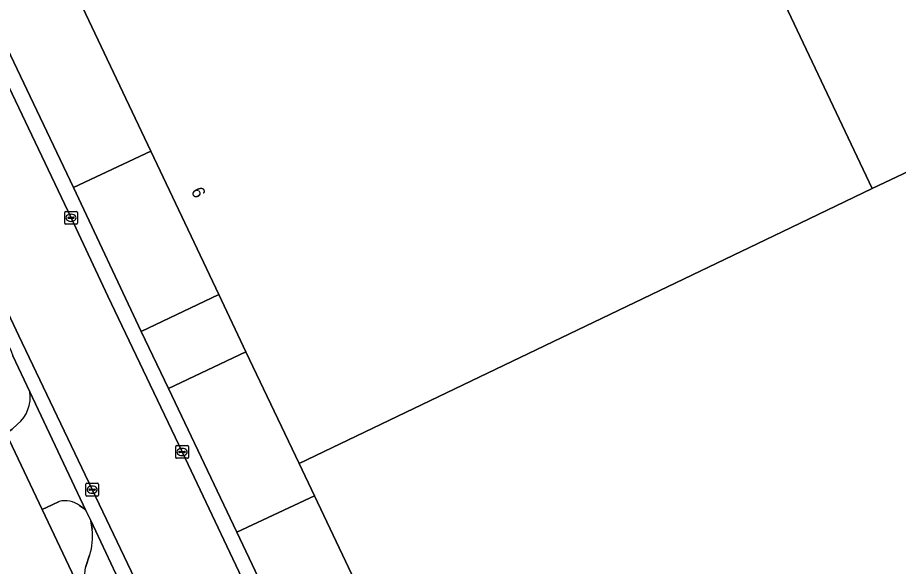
# Model space of a CAD drawing. Extents: x 157692 to 159674, y 381452 to 383291.
# Drawn here: x 159440 to 159509.1, y 382503.9 to 382547 of the extents above; entities that cross this region are included whole.
import ezdxf

# ---------------------------------------------------------------- set-up
doc = ezdxf.new("R2010")
doc.units = 0
for name, color, linetype in [('IMGEO_Erf', 7, 'Continuous'), ('IMGEO_Kolk', 7, 'Continuous'), ('IMGEO_Pand', 7, 'Continuous'), ('IMGEO_Pand_nummerreeks', 7, 'Continuous'), ('IMGEO_Parkeervlak_open', 7, 'Continuous'), ('IMGEO_Rijbaan_lokaal_open', 7, 'Continuous'), ('IMGEO_Terreindeel_gesloten', 7, 'Continuous'), ('IMGEO_Voetpad_open', 7, 'Continuous')]:
    doc.layers.add(name, color=color, linetype=linetype)

msp = doc.modelspace()

# ---------------------------------------------------------------- linework, layer by layer
at = {"layer": 'IMGEO_Erf'}
msp.add_lwpolyline([(159528.818, 382596.396), (159500, 382582.728), (159493.871, 382579.821), (159493.939, 382579.689), (159487.478, 382576.594), (159486.85, 382576.298), (159490.337, 382568.927), (159500, 382548.501), (159507.084, 382533.556), (159524.044, 382541.608)], dxfattribs=at)
at = {"layer": 'IMGEO_Kolk'}
for p, q in [((159443.698, 382530.834), (159443.698, 382531.686)), ((159443.773, 382531.76), (159444.625, 382531.76)), ((159444.699, 382531.686), (159444.699, 382530.834)), ((159443.957, 382531.254), (159443.957, 382531.266)), ((159444.395, 382531.217), (159443.997, 382531.217)), ((159444, 382531.303), (159444.398, 382531.303)), ((159444.209, 382530.98), (159444.184, 382530.98)), ((159444.186, 382531.54), (159444.211, 382531.54)), ((159444.441, 382531.266), (159444.441, 382531.254)), ((159444.625, 382530.76), (159443.773, 382530.76)), ((159452.411, 382512.441), (159452.411, 382513.293)), ((159452.486, 382513.367), (159453.338, 382513.367)), ((159452.713, 382512.91), (159453.111, 382512.91)), ((159452.899, 382513.147), (159452.924, 382513.147)), ((159453.412, 382513.293), (159453.412, 382512.441)), ((159453.338, 382512.367), (159452.486, 382512.367)), ((159452.67, 382512.861), (159452.67, 382512.873)), ((159453.108, 382512.824), (159452.71, 382512.824)), ((159452.922, 382512.587), (159452.897, 382512.587)), ((159453.154, 382512.873), (159453.154, 382512.861)), ((159445.356, 382509.48), (159445.356, 382510.332)), ((159445.431, 382510.406), (159446.283, 382510.406)), ((159445.844, 382510.186), (159445.869, 382510.186)), ((159446.357, 382510.332), (159446.357, 382509.48)), ((159445.615, 382509.9), (159445.615, 382509.912)), ((159446.053, 382509.863), (159445.655, 382509.863)), ((159445.658, 382509.949), (159446.056, 382509.949)), ((159445.867, 382509.626), (159445.842, 382509.626)), ((159446.099, 382509.912), (159446.099, 382509.9)), ((159446.283, 382509.406), (159445.431, 382509.406))]:
    msp.add_line(p, q, dxfattribs=at)
for points in [[(159443.698, 382530.834), (159443.698, 382531.686)], [(159443.773, 382531.76), (159444.625, 382531.76)], [(159444.699, 382531.686), (159444.699, 382530.834)], [(159444.625, 382530.76), (159443.773, 382530.76)], [(159452.411, 382512.441), (159452.411, 382513.293)], [(159452.486, 382513.367), (159453.338, 382513.367)], [(159453.412, 382513.293), (159453.412, 382512.441)], [(159453.338, 382512.367), (159452.486, 382512.367)], [(159445.356, 382509.48), (159445.356, 382510.332)], [(159445.431, 382510.406), (159446.283, 382510.406)], [(159446.357, 382510.332), (159446.357, 382509.48)], [(159446.283, 382509.406), (159445.431, 382509.406)]]:
    msp.add_lwpolyline(points, dxfattribs=at)
for centre, radius, start, end in [((159443.775, 382531.684), 0.0765, 91.55205, 178.44795), ((159443.775, 382531.684), 0.0765, 91.55205, 178.44795), ((159444.623, 382531.684), 0.0765, 1.55205, 88.44795), ((159444.623, 382531.684), 0.0765, 1.55205, 88.44795), ((159443.997, 382531.263), 0.0403, 85.87752, 175.75265), ((159443.994, 382531.253), 0.0366, 178.93798, 274.71019), ((159444.398, 382531.26), 0.043, 264.86636, 352.45326), ((159444.402, 382531.265), 0.0386, 1.73085, 96.63898), ((159443.775, 382530.836), 0.0765, 181.55205, 268.44795), ((159443.775, 382530.836), 0.0765, 181.55205, 268.44795), ((159444.623, 382530.836), 0.0765, 271.55205, 358.44795), ((159444.623, 382530.836), 0.0765, 271.55205, 358.44795), ((159452.488, 382513.291), 0.0765, 91.55205, 178.44795), ((159452.488, 382513.291), 0.0765, 91.55205, 178.44795), ((159452.71, 382512.87), 0.0403, 85.87752, 175.75265), ((159453.115, 382512.872), 0.0386, 1.73085, 96.63898), ((159453.336, 382513.291), 0.0765, 1.55205, 88.44795), ((159453.336, 382513.291), 0.0765, 1.55205, 88.44795), ((159452.488, 382512.443), 0.0765, 181.55205, 268.44795), ((159452.488, 382512.443), 0.0765, 181.55205, 268.44795), ((159452.707, 382512.86), 0.0366, 178.93798, 274.71019), ((159453.111, 382512.867), 0.043, 264.86636, 352.45326), ((159453.336, 382512.443), 0.0765, 271.55205, 358.44795), ((159453.336, 382512.443), 0.0765, 271.55205, 358.44795), ((159445.433, 382510.33), 0.0765, 91.55205, 178.44795), ((159445.433, 382510.33), 0.0765, 91.55205, 178.44795), ((159446.281, 382510.33), 0.0765, 1.55205, 88.44795), ((159446.281, 382510.33), 0.0765, 1.55205, 88.44795), ((159445.433, 382509.482), 0.0765, 181.55205, 268.44795), ((159445.433, 382509.482), 0.0765, 181.55205, 268.44795), ((159445.655, 382509.909), 0.0403, 85.87752, 175.75265), ((159445.652, 382509.899), 0.0366, 178.93798, 274.71019), ((159446.056, 382509.906), 0.043, 264.86636, 352.45326), ((159446.06, 382509.911), 0.0386, 1.73085, 96.63898), ((159446.281, 382509.482), 0.0765, 271.55205, 358.44795), ((159446.281, 382509.482), 0.0765, 271.55205, 358.44795)]:
    msp.add_arc(centre, radius, start, end, dxfattribs=at)
for centre, major_axis, ratio, start_param, end_param in [((159444.185, 382531.26), (-0.387, 0.002), 0.722429, 4.712389, 7.853982), ((159444.21, 382531.26), (-0.39, 0.002), 0.717154, 1.570796, 4.712389), ((159452.898, 382512.867), (-0.387, 0.002), 0.722429, 4.712389, 7.853982), ((159452.923, 382512.867), (-0.39, 0.002), 0.717154, 1.570796, 4.712389), ((159445.843, 382509.906), (-0.387, 0.002), 0.722429, 4.712389, 7.853982), ((159445.868, 382509.906), (-0.39, 0.002), 0.717154, 1.570796, 4.712389)]:
    msp.add_ellipse(centre, major_axis=major_axis, ratio=ratio, start_param=start_param, end_param=end_param, dxfattribs=at)
at = {"layer": 'IMGEO_Pand'}
for points in [[(159500, 382548.501), (159490.337, 382568.927), (159486.85, 382576.298), (159441.696, 382554.989), (159441.756, 382554.863), (159442.889, 382552.472), (159450.458, 382536.496), (159455.795, 382525.229), (159457.923, 382520.738), (159462.093, 382511.955), (159500, 382530.155), (159507.084, 382533.556)], [(159524.044, 382541.608), (159507.084, 382533.556), (159500, 382530.155), (159462.093, 382511.955), (159463.295, 382509.423), (159466.469, 382502.738), (159467.775, 382500), (159471.826, 382491.51), (159475.504, 382483.815), (159500, 382495.576), (159509.214, 382500), (159534.448, 382512.115)]]:
    msp.add_lwpolyline(points, close=True, dxfattribs=at)
at = {"layer": 'IMGEO_Parkeervlak_open'}
for points in [[(159442.889, 382552.472), (159436.799, 382549.567), (159444.383, 382533.627), (159450.458, 382536.496)], [(159455.795, 382525.229), (159449.695, 382522.332), (159451.847, 382517.839), (159457.923, 382520.738)], [(159463.295, 382509.423), (159457.206, 382506.57), (159460.315, 382500), (159460.394, 382499.834), (159460.741, 382500), (159466.469, 382502.738)]]:
    msp.add_lwpolyline(points, close=True, dxfattribs=at)
for points in [[(159448.501, 382501.623), (159445.74, 382507.474), (159445.847, 382506.784)], [(159445.66, 382504.75), (159445.36, 382503.877)]]:
    msp.add_lwpolyline(points, dxfattribs=at)
for centre, radius, start, end in [((159441.219, 382506.184), 4.667, 342.10674, 7.38758), ((159446.789, 382503.343), 1.526, 159.52422, 201.62584)]:
    msp.add_arc(centre, radius, start, end, dxfattribs=at)
at = {"layer": 'IMGEO_Rijbaan_lokaal_open'}
for points in [[(159487.385, 382439.761), (159486.026, 382443.247), (159478.704, 382458.654), (159470.752, 382475.35), (159461.115, 382495.595), (159459.024, 382500), (159452.914, 382512.868), (159447.087, 382525.115), (159444.2, 382531.26), (159434.696, 382551.256), (159425.065, 382571.526), (159414.344, 382594.082), (159407.094, 382609.313), (159397.429, 382629.658), (159386.831, 382652.062), (159379.76, 382666.885), (159377.482, 382671.691), (159371.1, 382685.156)], [(159364.133, 382682.09), (159370.601, 382668.466), (159372.875, 382663.676), (159380.112, 382648.455), (159390.376, 382626.786), (159400.305, 382605.921), (159407.48, 382590.819), (159418.163, 382568.343), (159427.789, 382548.081), (159440.105, 382521.981), (159445.857, 382509.905), (159450.581, 382500), (159454.302, 382492.199), (159463.913, 382472.06), (159471.959, 382455.206), (159479.17, 382440.093)]]:
    msp.add_lwpolyline(points, dxfattribs=at)
at = {"layer": 'IMGEO_Terreindeel_gesloten'}
msp.add_lwpolyline([(159473.533, 382440.415), (159472.136, 382443.422), (159472.681, 382443.912), (159469.961, 382449.591), (159450.943, 382489.293), (159447.851, 382495.845), (159445.884, 382500), (159441.929, 382508.354), (159439.107, 382514.315), (159432.962, 382511.495), (159429.458, 382517.614), (159359.414, 382475.906), (159352.587, 382471.993)], dxfattribs=at)
at = {"layer": 'IMGEO_Voetpad_open'}
for points in [[(159455.567, 382486.812), (159470.42, 382455.724), (159470.917, 382454.683), (159473.507, 382449.263), (159473.603, 382449.055), (159477.664, 382440.543), (159477.965, 382439.912), (159478.166, 382439.491), (159483.476, 382428.318), (159484.765, 382428.925), (159483.505, 382431.592), (159479.17, 382440.093), (159471.959, 382455.206), (159463.913, 382472.06), (159454.302, 382492.199), (159450.581, 382500), (159445.857, 382509.905), (159440.105, 382521.981), (159427.789, 382548.081), (159418.163, 382568.343), (159407.48, 382590.819)], [(159434.696, 382551.256), (159444.2, 382531.26), (159447.087, 382525.115), (159452.914, 382512.868), (159459.024, 382500), (159461.115, 382495.595), (159470.752, 382475.35), (159478.704, 382458.654), (159486.026, 382443.247), (159487.385, 382439.761)], [(159489.454, 382438.795), (159487.084, 382443.773), (159480.874, 382456.82), (159475.409, 382468.286), (159471.121, 382477.284), (159465.751, 382488.562), (159460.394, 382499.834), (159460.315, 382500), (159457.206, 382506.57), (159451.847, 382517.839), (159449.695, 382522.332), (159444.383, 382533.627), (159436.799, 382549.567)], [(159427.013, 382547.067), (159432.678, 382535.071), (159439.491, 382520.787), (159439.63, 382520.424), (159440.969, 382517.587), (159445.366, 382508.267), (159445.74, 382507.474), (159448.501, 382501.623)], [(159434.796, 382523.399), (159436.093, 382520.682), (159439.107, 382514.315), (159439.571, 382514.667), (159440.005, 382515.042)], [(159440.969, 382517.587), (159439.63, 382520.424)], [(159444.872, 382508.663), (159445.115, 382508.48), (159445.366, 382508.267), (159440.969, 382517.587)], [(159440.005, 382515.042), (159439.571, 382514.667), (159439.107, 382514.315), (159441.929, 382508.354), (159442.709, 382508.719), (159443.267, 382508.98)], [(159443.267, 382508.98), (159442.709, 382508.719), (159441.929, 382508.354), (159445.884, 382500), (159447.851, 382495.845), (159450.943, 382489.293), (159469.961, 382449.591), (159470.314, 382450.264), (159470.559, 382450.844)], [(159445.847, 382506.784), (159445.74, 382507.474), (159445.366, 382508.267), (159445.115, 382508.48), (159444.872, 382508.663)], [(159445.36, 382503.877), (159445.66, 382504.75)]]:
    msp.add_lwpolyline(points, dxfattribs=at)
for points in [[(159449.695, 382522.332), (159455.795, 382525.229), (159450.458, 382536.496), (159444.383, 382533.627)], [(159457.206, 382506.57), (159463.295, 382509.423), (159462.093, 382511.955), (159457.923, 382520.738), (159451.847, 382517.839)]]:
    msp.add_lwpolyline(points, close=True, dxfattribs=at)
for centre, radius, start, end in [((159438.223, 382517.172), 2.777, 309.91116, 8.59727), ((159438.223, 382517.172), 2.777, 309.91116, 8.59727), ((159443.72, 382507.053), 1.979, 54.41799, 103.23688), ((159443.72, 382507.053), 1.979, 54.41799, 103.23688), ((159441.219, 382506.184), 4.667, 342.10674, 7.38758), ((159446.789, 382503.343), 1.526, 159.52422, 201.62584)]:
    msp.add_arc(centre, radius, start, end, dxfattribs=at)

# ---------------------------------------------------------------- texts
at = {"layer": 'IMGEO_Pand_nummerreeks'}
msp.add_text('6', height=1, rotation=295.34744, dxfattribs=at).set_placement((159453.592, 382533.382))

doc.saveas('drawing.dxf')
